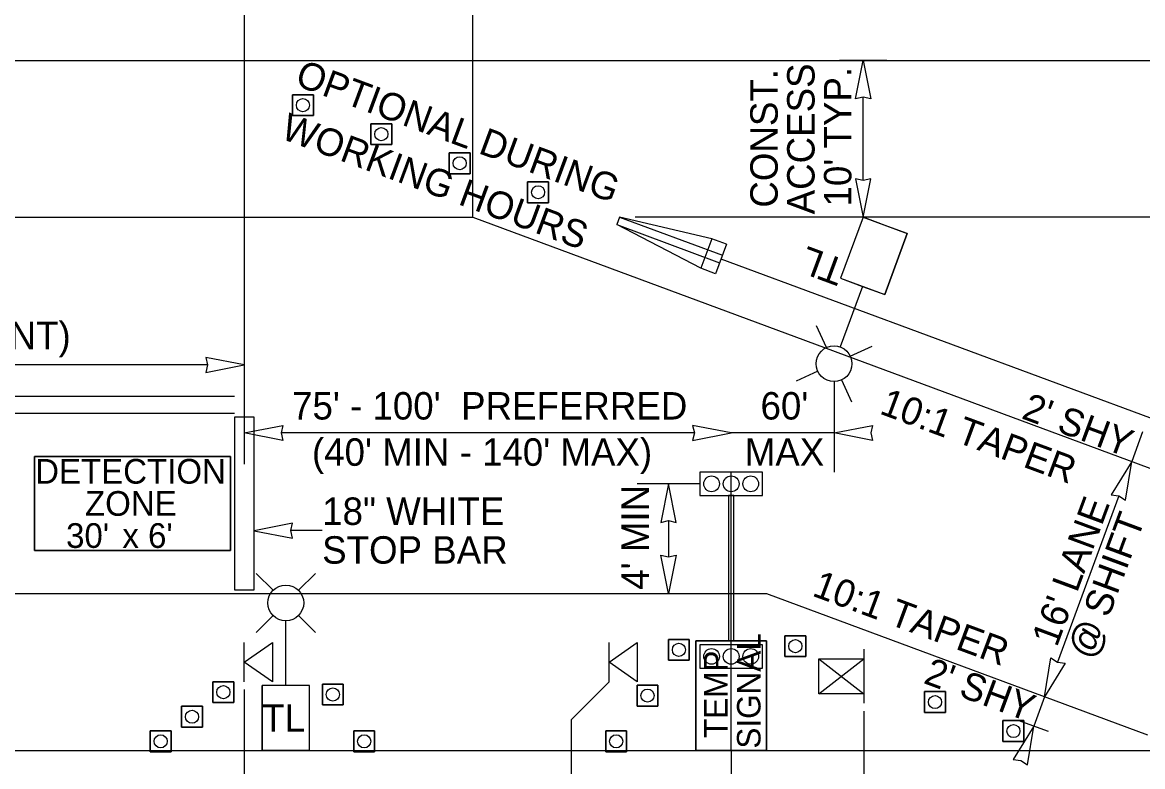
# Model space of a CAD drawing. Extents: x 99977 to 100176, y 99905 to 100011.
# Drawn here: x 100009.291 to 100012.15, y 99976.138 to 99978.036 of the extents above; entities that cross this region are included whole.
import ezdxf

# ---------------------------------------------------------------- set-up
doc = ezdxf.new("R2010")
doc.units = 0
for name, color, linetype in [('RD_ED_ShoulderPavedEdge', 7, 'Continuous'), ('RD_MK_LineEdgeWhite', 7, 'Continuous'), ('RD_MK_LineNoPass', 7, 'Continuous'), ('TR_WZ_BarrierTemp', 7, 'Continuous'), ('TR_WZ_PortableLightStandard', 7, 'Continuous'), ('TR_WZ_PortableSignMount5ftMinBlk-Wht', 7, 'Continuous'), ('TR_WZ_PortableSignMountBlk-Wht', 7, 'Continuous'), ('TR_WZ_ScaleTerminalEndSection', 7, 'Continuous'), ('TR_WZ_TempSignal', 7, 'Continuous'), ('TR_WZ_TrafficCone', 7, 'Continuous'), ('TR_WZ_WorkZoneDetails', 7, 'Continuous'), ('TR_WZ_WorkZoneTextCurrent', 7, 'Continuous')]:
    doc.layers.add(name, color=color, linetype=linetype)

msp = doc.modelspace()

# ---------------------------------------------------------------- linework, layer by layer
at = {"layer": 'RD_ED_ShoulderPavedEdge'}
for p, q in [((100000.1076, 99977.9393), (100015.45, 99977.9393)), ((100000.1076, 99976.1793), (100015.45, 99976.1793))]:
    msp.add_line(p, q, dxfattribs=at)
at = {"layer": 'RD_MK_LineEdgeWhite'}
for p, q in [((100000.1076, 99977.5393), (100010.4406, 99977.5393)), ((100010.4406, 99977.5393), (100012.9246, 99976.6193)), ((100000.1076, 99976.5793), (100011.1899, 99976.5793)), ((100011.1899, 99976.5793), (100012.1619, 99976.2193))]:
    msp.add_line(p, q, dxfattribs=at)
at = {"layer": 'RD_MK_LineNoPass'}
for p, q in [((100006.4076, 99977.0826), (100009.8326, 99977.0826)), ((100006.4076, 99977.0393), (100009.8326, 99977.0393))]:
    msp.add_line(p, q, dxfattribs=at)
at = {"layer": 'TR_WZ_BarrierTemp'}
msp.add_line((100012.9895, 99976.7232), (100011.074, 99977.4327), dxfattribs=at)
at = {"layer": 'TR_WZ_PortableLightStandard'}
for p, q in [((100011.4367, 99977.5393), (100011.3791, 99977.3837)), ((100011.4367, 99977.5393), (100011.3791, 99977.3837)), ((100011.4367, 99977.5393), (100011.5492, 99977.4976)), ((100011.5492, 99977.4976), (100011.4916, 99977.342)), ((100011.4916, 99977.342), (100011.5492, 99977.4976)), ((100011.3791, 99977.3837), (100011.4916, 99977.342)), ((100011.4353, 99977.3628), (100011.3782, 99977.2087)), ((100011.3432, 99977.2073), (100011.3178, 99977.2626)), ((100011.4039, 99977.1848), (100011.4593, 99977.2103)), ((100011.3207, 99977.1467), (100011.2655, 99977.1212)), ((100011.3815, 99977.1242), (100011.4069, 99977.0688)), ((100009.9312, 99976.5878), (100009.8881, 99976.6309)), ((100009.996, 99976.5878), (100010.0389, 99976.6309)), ((100009.9312, 99976.5231), (100009.8881, 99976.48)), ((100009.996, 99976.5231), (100010.0389, 99976.48)), ((100009.9636, 99976.3453), (100009.9636, 99976.5097)), ((100009.9036, 99976.1793), (100009.9036, 99976.3453)), ((100010.0236, 99976.3453), (100009.9036, 99976.3453)), ((100009.9036, 99976.3453), (100009.9036, 99976.1793)), ((100010.0236, 99976.1793), (100010.0236, 99976.3453)), ((100010.0236, 99976.1793), (100010.0236, 99976.3453)), ((100010.0236, 99976.1793), (100009.9036, 99976.1793))]:
    msp.add_line(p, q, dxfattribs=at)
for points in [[(100011.5492, 99977.4976), (100011.493, 99977.5185), (100011.4367, 99977.5393)], [(100011.3791, 99977.3837), (100011.4353, 99977.3628), (100011.4916, 99977.342)], [(100010.0236, 99976.3453), (100009.9636, 99976.3453), (100009.9036, 99976.3453)], [(100009.9036, 99976.1793), (100009.9636, 99976.1793), (100010.0236, 99976.1793)]]:
    msp.add_lwpolyline(points, dxfattribs=at)
for centre in [(100011.3623, 99977.1657), (100011.3623, 99977.1657), (100009.9635, 99976.5555), (100009.9635, 99976.5555)]:
    msp.add_circle(centre, 0.0457, dxfattribs=at)
at = {"layer": 'TR_WZ_PortableSignMount5ftMinBlk-Wht'}
for p, q in [((100011.4384, 99976.4376), (100011.4384, 99976.2997)), ((100011.3233, 99976.3238), (100011.4384, 99976.4134)), ((100011.3233, 99976.4134), (100011.4384, 99976.3238)), ((100011.3807, 99976.3685), (100011.3807, 99976.3685)), ((100011.3808, 99976.3686), (100011.3808, 99976.3686))]:
    msp.add_line(p, q, dxfattribs=at)
msp.add_lwpolyline([(100011.3233, 99976.3238), (100011.3233, 99976.4134), (100011.4384, 99976.4134), (100011.4384, 99976.3238)], close=True, dxfattribs=at)
at = {"layer": 'TR_WZ_PortableSignMountBlk-Wht'}
for p, q in [((100009.8576, 99976.3547), (100009.8576, 99976.4547)), ((100010.7884, 99976.3547), (100010.7884, 99976.4547))]:
    msp.add_line(p, q, dxfattribs=at)
for points in [[(100009.8576, 99976.4046), (100009.9294, 99976.4547), (100009.9294, 99976.3547)], [(100010.7884, 99976.4046), (100010.8602, 99976.4547), (100010.8602, 99976.3547)]]:
    msp.add_lwpolyline(points, close=True, dxfattribs=at)
at = {"layer": 'TR_WZ_ScaleTerminalEndSection'}
for p, q in [((100010.8149, 99977.5393), (100010.8079, 99977.5206)), ((100010.8079, 99977.5206), (100011.0705, 99977.4233)), ((100011.0226, 99977.4091), (100010.8079, 99977.5206)), ((100010.8149, 99977.5393), (100011.0775, 99977.4421)), ((100011.0504, 99977.4841), (100010.8149, 99977.5393)), ((100011.0504, 99977.4841), (100011.0226, 99977.4091)), ((100011.0879, 99977.4702), (100011.0504, 99977.4841)), ((100011.0879, 99977.4702), (100011.0601, 99977.3952)), ((100011.0601, 99977.3952), (100011.0226, 99977.4091))]:
    msp.add_line(p, q, dxfattribs=at)
at = {"layer": 'TR_WZ_TempSignal'}
for p, q in [((100011.02, 99976.8893), (100011.02, 99976.8293)), ((100011.1798, 99976.8893), (100011.02, 99976.8893)), ((100011.0999, 99976.1789), (100011.0999, 99976.8893)), ((100011.1798, 99976.8293), (100011.1798, 99976.8893)), ((100011.02, 99976.8293), (100011.1798, 99976.8293)), ((100011.0932, 99976.8293), (100011.0932, 99976.4591)), ((100011.1065, 99976.8293), (100011.0932, 99976.8293)), ((100011.1065, 99976.4591), (100011.1065, 99976.8293)), ((100011.0098, 99976.1789), (100011.0098, 99976.4591)), ((100011.0098, 99976.4591), (100011.1899, 99976.4591)), ((100011.0932, 99976.4591), (100011.0098, 99976.4591)), ((100011.0098, 99976.4591), (100011.0098, 99976.1789)), ((100011.02, 99976.4491), (100011.02, 99976.3891)), ((100011.1798, 99976.4491), (100011.02, 99976.4491)), ((100011.0932, 99976.4591), (100011.1065, 99976.4591)), ((100011.1065, 99976.4591), (100011.0932, 99976.4591)), ((100011.1899, 99976.4591), (100011.1065, 99976.4591)), ((100011.1798, 99976.3891), (100011.1798, 99976.4491)), ((100011.1899, 99976.4591), (100011.1899, 99976.1789)), ((100011.1899, 99976.1789), (100011.1899, 99976.4591)), ((100011.02, 99976.3891), (100011.1798, 99976.3891)), ((100011.1899, 99976.1789), (100011.0098, 99976.1789)), ((100011.0098, 99976.1789), (100011.1899, 99976.1789))]:
    msp.add_line(p, q, dxfattribs=at)
for points in [[(100011.1798, 99976.8293), (100011.1798, 99976.8893), (100011.02, 99976.8893), (100011.02, 99976.8293), (100011.1798, 99976.8293)], [(100011.1798, 99976.3891), (100011.1798, 99976.4491), (100011.02, 99976.4491), (100011.02, 99976.3891), (100011.1798, 99976.3891)]]:
    msp.add_lwpolyline(points, dxfattribs=at)
for centre in [(100011.0499, 99976.8593), (100011.0499, 99976.8593), (100011.0999, 99976.8593), (100011.0999, 99976.8593), (100011.1498, 99976.8593), (100011.1498, 99976.8593), (100011.0499, 99976.4191), (100011.0499, 99976.4191), (100011.0999, 99976.4191), (100011.0999, 99976.4191), (100011.1498, 99976.4191), (100011.1498, 99976.4191)]:
    msp.add_circle(centre, 0.02, dxfattribs=at)
at = {"layer": 'TR_WZ_TrafficCone'}
for points in [[(100010.0339, 99977.8518), (100009.9805, 99977.8518), (100009.9805, 99977.7984), (100010.0339, 99977.7984), (100010.0339, 99977.8518)], [(100010.0339, 99977.7984), (100009.9805, 99977.7984), (100009.9805, 99977.8518), (100010.0339, 99977.8518), (100010.0339, 99977.7984)], [(100010.2339, 99977.7777), (100010.1805, 99977.7777), (100010.1805, 99977.7244), (100010.2339, 99977.7244), (100010.2339, 99977.7777)], [(100010.2339, 99977.7244), (100010.1805, 99977.7244), (100010.1805, 99977.7777), (100010.2339, 99977.7777), (100010.2339, 99977.7244)], [(100010.4339, 99977.7036), (100010.3805, 99977.7036), (100010.3805, 99977.6503), (100010.4339, 99977.6503), (100010.4339, 99977.7036)], [(100010.4339, 99977.6503), (100010.3805, 99977.6503), (100010.3805, 99977.7036), (100010.4339, 99977.7036), (100010.4339, 99977.6503)], [(100010.6339, 99977.6295), (100010.5805, 99977.6295), (100010.5805, 99977.5762), (100010.6339, 99977.5762), (100010.6339, 99977.6295)], [(100010.6339, 99977.5762), (100010.5805, 99977.5762), (100010.5805, 99977.6295), (100010.6339, 99977.6295), (100010.6339, 99977.5762)], [(100010.9931, 99976.4626), (100010.9398, 99976.4626), (100010.9398, 99976.4093), (100010.9931, 99976.4093), (100010.9931, 99976.4626)], [(100010.9931, 99976.4093), (100010.9398, 99976.4093), (100010.9398, 99976.4626), (100010.9931, 99976.4626), (100010.9931, 99976.4093)], [(100011.237, 99976.472), (100011.2903, 99976.472), (100011.2903, 99976.4187), (100011.237, 99976.4187), (100011.237, 99976.472)], [(100011.237, 99976.4187), (100011.2903, 99976.4187), (100011.2903, 99976.472), (100011.237, 99976.472), (100011.237, 99976.4187)], [(100009.7775, 99976.3547), (100009.8309, 99976.3547), (100009.8309, 99976.3013), (100009.7775, 99976.3013), (100009.7775, 99976.3547)], [(100009.7775, 99976.3013), (100009.8309, 99976.3013), (100009.8309, 99976.3547), (100009.7775, 99976.3547), (100009.7775, 99976.3013)], [(100010.1101, 99976.3486), (100010.0568, 99976.3486), (100010.0568, 99976.2953), (100010.1101, 99976.2953), (100010.1101, 99976.3486)], [(100010.1101, 99976.2953), (100010.0568, 99976.2953), (100010.0568, 99976.3486), (100010.1101, 99976.3486), (100010.1101, 99976.2953)], [(100010.8599, 99976.346), (100010.9132, 99976.346), (100010.9132, 99976.2926), (100010.8599, 99976.2926), (100010.8599, 99976.346)], [(100010.8599, 99976.2926), (100010.9132, 99976.2926), (100010.9132, 99976.346), (100010.8599, 99976.346), (100010.8599, 99976.2926)], [(100011.5933, 99976.3294), (100011.6466, 99976.3294), (100011.6466, 99976.2761), (100011.5933, 99976.2761), (100011.5933, 99976.3294)], [(100011.5933, 99976.2761), (100011.6466, 99976.2761), (100011.6466, 99976.3294), (100011.5933, 99976.3294), (100011.5933, 99976.2761)], [(100009.6975, 99976.292), (100009.7509, 99976.292), (100009.7509, 99976.2387), (100009.6975, 99976.2387), (100009.6975, 99976.292)], [(100009.6975, 99976.2387), (100009.7509, 99976.2387), (100009.7509, 99976.292), (100009.6975, 99976.292), (100009.6975, 99976.2387)], [(100011.7933, 99976.2553), (100011.8466, 99976.2553), (100011.8466, 99976.202), (100011.7933, 99976.202), (100011.7933, 99976.2553)], [(100011.7933, 99976.202), (100011.8466, 99976.202), (100011.8466, 99976.2553), (100011.7933, 99976.2553), (100011.7933, 99976.202)], [(100009.6175, 99976.2293), (100009.6709, 99976.2293), (100009.6709, 99976.176), (100009.6175, 99976.176), (100009.6175, 99976.2293)], [(100009.6175, 99976.176), (100009.6709, 99976.176), (100009.6709, 99976.2293), (100009.6175, 99976.2293), (100009.6175, 99976.176)], [(100010.1901, 99976.2293), (100010.1368, 99976.2293), (100010.1368, 99976.176), (100010.1901, 99976.176), (100010.1901, 99976.2293)], [(100010.1901, 99976.176), (100010.1368, 99976.176), (100010.1368, 99976.2293), (100010.1901, 99976.2293), (100010.1901, 99976.176)], [(100010.7799, 99976.2293), (100010.8332, 99976.2293), (100010.8332, 99976.176), (100010.7799, 99976.176), (100010.7799, 99976.2293)], [(100010.7799, 99976.176), (100010.8332, 99976.176), (100010.8332, 99976.2293), (100010.7799, 99976.2293), (100010.7799, 99976.176)]]:
    msp.add_lwpolyline(points, dxfattribs=at)
for centre in [(100010.0072, 99977.8251), (100010.2072, 99977.751), (100010.4072, 99977.677), (100010.6072, 99977.6029), (100011.2637, 99976.4453), (100010.9665, 99976.436), (100009.8042, 99976.328), (100010.0835, 99976.3219), (100010.8865, 99976.3193), (100011.62, 99976.3027), (100009.7242, 99976.2653), (100011.82, 99976.2287), (100009.6442, 99976.2026), (100010.1635, 99976.2026), (100010.8065, 99976.2026)]:
    msp.add_circle(centre, 0.0167, dxfattribs=at)
at = {"layer": 'TR_WZ_WorkZoneDetails'}
for p, q in [((100009.8576, 99978.2793), (100009.8576, 99976.9093)), ((100010.4406, 99977.5393), (100010.4406, 99978.2793)), ((100011.4967, 99977.9393), (100011.3767, 99977.9393)), ((100011.4367, 99977.633), (100011.4367, 99977.8456)), ((100012.7386, 99977.5393), (100010.8549, 99977.5393)), ((100009.7638, 99977.1626), (100006.5013, 99977.1626)), ((100011.3623, 99977.12), (100011.3623, 99976.8893)), ((100011.0061, 99976.9893), (100009.9513, 99976.9893)), ((100011.3623, 99976.9893), (100011.0999, 99976.9893)), ((100012.1497, 99976.9916), (100012.1219, 99976.9166)), ((100011.02, 99976.8593), (100010.86, 99976.8593)), ((100012.0894, 99976.8287), (100011.9322, 99976.4043)), ((100010.94, 99976.7656), (100010.94, 99976.673)), ((100010.0563, 99976.7401), (100009.9763, 99976.7401)), ((100010.7884, 99976.3547), (100010.6914, 99976.2577)), ((100009.8576, 99976.3347), (100009.8576, 99975.8393)), ((100011.8996, 99976.3164), (100011.8718, 99976.2414)), ((100011.4384, 99976.2797), (100011.4384, 99975.8393)), ((100010.6914, 99976.2577), (100010.6914, 99975.8393)), ((100011.9094, 99976.2275), (100011.8322, 99976.2561)), ((100011.0999, 99976.1793), (100011.0999, 99974.4092))]:
    msp.add_line(p, q, dxfattribs=at)
for points in [[(100011.4367, 99977.9393), (100011.456, 99977.841), (100011.4367, 99977.8456), (100011.4174, 99977.841)], [(100011.4367, 99977.5393), (100011.456, 99977.6376), (100011.4367, 99977.633), (100011.4174, 99977.6376)], [(100009.8576, 99977.1626), (100009.7593, 99977.1819), (100009.7638, 99977.1626), (100009.7593, 99977.1434)], [(100009.8576, 99976.9893), (100009.9558, 99977.0085), (100009.9513, 99976.9893), (100009.9558, 99976.97)], [(100011.0999, 99976.9893), (100011.0016, 99977.0085), (100011.0061, 99976.9893), (100011.0016, 99976.97)], [(100011.3623, 99976.9893), (100011.4606, 99977.0085), (100011.4561, 99976.9893), (100011.4606, 99976.97)], [(100012.1219, 99976.9166), (100012.0697, 99976.8311), (100012.0894, 99976.8287), (100012.1058, 99976.8177)], [(100010.94, 99976.8593), (100010.9207, 99976.761), (100010.94, 99976.7656), (100010.9593, 99976.761)], [(100009.8826, 99976.7393), (100009.981, 99976.7209), (100009.9763, 99976.7401), (100009.9807, 99976.7594)], [(100010.94, 99976.5793), (100010.9207, 99976.6776), (100010.94, 99976.673), (100010.9593, 99976.6776)], [(100011.8996, 99976.3164), (100011.9157, 99976.4153), (100011.9322, 99976.4043), (100011.9518, 99976.4019)], [(100011.8718, 99976.2414), (100011.8196, 99976.156), (100011.8393, 99976.1535), (100011.8558, 99976.1426)]]:
    msp.add_lwpolyline(points, close=True, dxfattribs=at)
for points in [[(100009.8326, 99976.5893), (100009.8826, 99976.5893), (100009.8826, 99977.0293), (100009.8326, 99977.0293), (100009.8326, 99976.5893)], [(100009.8326, 99976.5893), (100009.8826, 99976.5893), (100009.8826, 99977.0293), (100009.8326, 99977.0293), (100009.8326, 99976.5893)], [(100009.3226, 99976.9293), (100009.8226, 99976.9293), (100009.8226, 99976.6893), (100009.3226, 99976.6893), (100009.3226, 99976.9293)], [(100009.3226, 99976.6893), (100009.8226, 99976.6893), (100009.8226, 99976.9293), (100009.3226, 99976.9293), (100009.3226, 99976.6893)]]:
    msp.add_lwpolyline(points, dxfattribs=at)

# ---------------------------------------------------------------- texts
at = {"layer": 'TR_WZ_PortableLightStandard'}
msp.add_text('TL', height=0.07, rotation=159.6769, dxfattribs=at).set_placement((100011.3958, 99977.4287))
msp.add_text('TL', height=0.07, dxfattribs=at).set_placement((100009.9034, 99976.2273))
at = {"layer": 'TR_WZ_TempSignal'}
for s, p in [('SIGNAL', (100011.1748, 99976.184)), ('TEMP', (100011.0908, 99976.2111))]:
    msp.add_text(s, height=0.06, rotation=90, dxfattribs=at).set_placement(p)
at = {"layer": 'TR_WZ_WorkZoneDetails'}
for s, p in [('DETECTION', (100009.3239, 99976.8597)), ('ZONE', (100009.4511, 99976.7778)), ("30'", (100009.4029, 99976.6959)), ("x 6'", (100009.5465, 99976.6959))]:
    msp.add_text(s, height=0.063, dxfattribs=at).set_placement(p)
at = {"layer": 'TR_WZ_WorkZoneTextCurrent'}
for s, rotation, p in [('OPTIONAL DURING', 339.6769, (100009.984, 99977.8768)), ('ACCESS', 90, (100011.3127, 99977.5465)), ('CONST.', 90, (100011.2187, 99977.5637)), ("10' TYP.", 90, (100011.4067, 99977.5666)), ('WORKING HOURS', 339.6769, (100009.9472, 99977.7411)), ("75' - 100'  PREFERRED", 360, (100009.9795, 99977.0233)), ("60'", 360, (100011.1748, 99977.0233)), ('10:1 TAPER', 339.6769, (100011.4758, 99977.0392)), ("2' SHY", 339.6769, (100011.838, 99977.0271)), ("(40' MIN - 140' MAX)", 360, (100010.0303, 99976.9053)), ('MAX', 360, (100011.1346, 99976.9053)), ("4' MIN", 90, (100010.89, 99976.5891)), ("16' LANE", 69.6769, (100011.9308, 99976.4408)), ('SHIFT', 69.6769, (100012.063, 99976.5156)), ('10:1 TAPER', 339.6769, (100011.3038, 99976.5747)), ('@', 69.6769, (100012.023, 99976.4077)), ("2' SHY", 339.6769, (100011.5879, 99976.3519))]:
    msp.add_text(s, height=0.07, rotation=rotation, dxfattribs=at).set_placement(p)
for s, p in [('(SEE NOTE 11, WITHIN EXISTING PASSING ZONES IF PRESENT)', (100006.5333, 99977.2026)), ('18" WHITE', (100010.0563, 99976.7545)), ('STOP BAR', (100010.0563, 99976.6557))]:
    msp.add_text(s, height=0.07, dxfattribs=at).set_placement(p)

doc.saveas('drawing.dxf')
